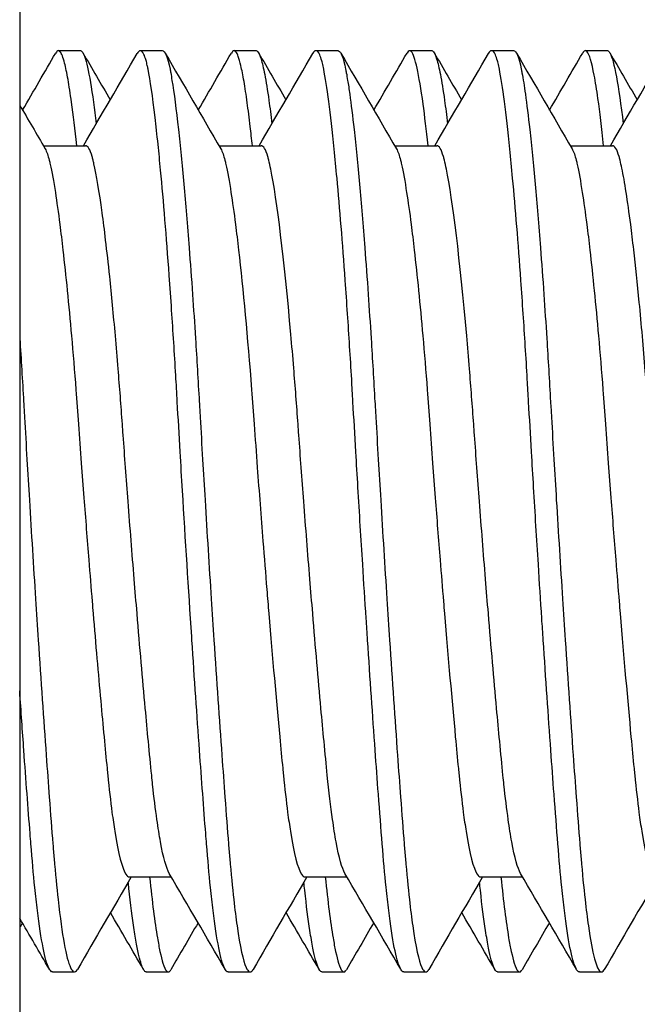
# Model space of a CAD drawing. Header units: inches. Extents: x 1 to 669, y 0 to 417.
# Tile 308 of 448: x 320.616 to 320.726, y 270.487 to 270.662. Entities that reach past the tile are written whole.
import ezdxf

# ---------------------------------------------------------------- set-up
doc = ezdxf.new("R2010")
doc.units = ezdxf.units.IN
doc.header["$LTSCALE"] = 12
doc.header["$MEASUREMENT"] = 0
doc.layers.add('X', color=1, linetype='CONTINUOUS')

msp = doc.modelspace()

# ---------------------------------------------------------------- linework, layer by layer
at = {"layer": 'X', "extrusion": (-1, 4.93038e-32, -2.22045e-16)}
for p, q in [((320.61586, 270.8505), (320.61586, 265.49617)), ((320.62276, 270.65691), (320.62666, 270.65691)), ((320.63732, 270.65691), (320.64123, 270.65691)), ((320.65401, 270.65691), (320.65791, 270.65691)), ((320.66857, 270.65691), (320.67248, 270.65691)), ((320.68526, 270.65691), (320.68916, 270.65691)), ((320.69982, 270.65691), (320.70373, 270.65691)), ((320.71651, 270.65691), (320.72041, 270.65691)), ((320.62007, 270.63999), (320.62756, 270.63999)), ((320.65132, 270.63999), (320.65881, 270.63999)), ((320.68257, 270.63999), (320.69006, 270.63999)), ((320.71382, 270.63999), (320.72131, 270.63999)), ((320.63537, 270.50982), (320.64284, 270.50982)), ((320.66662, 270.50982), (320.67409, 270.50982)), ((320.69787, 270.50982), (320.70534, 270.50982)), ((320.6217, 270.49291), (320.62561, 270.49291)), ((320.63838, 270.49291), (320.64229, 270.49291)), ((320.65295, 270.49291), (320.65686, 270.49291)), ((320.66963, 270.49291), (320.67354, 270.49291)), ((320.6842, 270.49291), (320.68811, 270.49291)), ((320.70088, 270.49291), (320.70479, 270.49291)), ((320.71545, 270.49291), (320.71936, 270.49291))]:
    msp.add_line(p, q, dxfattribs=at)
at = {"layer": 'X'}
for points in [[(320.61638, 270.64634), (320.61834, 270.64972), (320.6203, 270.6531), (320.62227, 270.65648)], [(320.62666, 270.65691), (320.62677, 270.65691), (320.62687, 270.65685), (320.62697, 270.65673)], [(320.62711, 270.65653), (320.62872, 270.65374), (320.63034, 270.65095), (320.63196, 270.64816)], [(320.62721, 270.63999), (320.6304, 270.64547), (320.63359, 270.65095), (320.63677, 270.65643)], [(320.64175, 270.65647), (320.64504, 270.6508), (320.64833, 270.64513), (320.65163, 270.63946)], [(320.64763, 270.64634), (320.64959, 270.64972), (320.65155, 270.6531), (320.65352, 270.65648)], [(320.65791, 270.65691), (320.65802, 270.65691), (320.65812, 270.65685), (320.65822, 270.65673)], [(320.65836, 270.65653), (320.65997, 270.65374), (320.66159, 270.65095), (320.66321, 270.64816)], [(320.65846, 270.63999), (320.66165, 270.64547), (320.66484, 270.65095), (320.66802, 270.65643)], [(320.673, 270.65647), (320.67629, 270.6508), (320.67958, 270.64513), (320.68288, 270.63946)], [(320.67888, 270.64634), (320.68084, 270.64972), (320.6828, 270.6531), (320.68477, 270.65648)], [(320.68556, 270.65673), (320.68531, 270.65704), (320.68504, 270.65695), (320.68477, 270.65648)], [(320.68916, 270.65691), (320.68927, 270.65691), (320.68937, 270.65685), (320.68947, 270.65673)], [(320.68961, 270.65653), (320.69122, 270.65374), (320.69284, 270.65095), (320.69446, 270.64816)], [(320.68971, 270.63999), (320.6929, 270.64547), (320.69609, 270.65095), (320.69927, 270.65643)], [(320.70425, 270.65647), (320.70754, 270.6508), (320.71083, 270.64513), (320.71413, 270.63946)], [(320.71013, 270.64634), (320.71209, 270.64972), (320.71405, 270.6531), (320.71602, 270.65648)], [(320.72041, 270.65691), (320.72052, 270.65691), (320.72062, 270.65685), (320.72072, 270.65673)], [(320.72086, 270.65653), (320.72247, 270.65374), (320.72409, 270.65095), (320.72571, 270.64816)], [(320.72096, 270.63999), (320.72415, 270.64547), (320.72734, 270.65095), (320.73052, 270.65643)], [(320.61586, 270.64723), (320.61737, 270.64464), (320.61888, 270.64205), (320.62038, 270.63946)], [(320.6357, 270.50982), (320.6325, 270.50433), (320.62931, 270.49884), (320.62612, 270.49335)], [(320.65239, 270.49339), (320.64909, 270.49908), (320.64579, 270.50476), (320.64248, 270.51043)], [(320.66695, 270.50982), (320.66375, 270.50433), (320.66056, 270.49884), (320.65737, 270.49335)], [(320.68364, 270.49339), (320.68034, 270.49908), (320.67704, 270.50476), (320.67373, 270.51043)], [(320.6982, 270.50982), (320.695, 270.50433), (320.69181, 270.49884), (320.68862, 270.49335)], [(320.71489, 270.49339), (320.71159, 270.49908), (320.70829, 270.50476), (320.70498, 270.51043)], [(320.72945, 270.50982), (320.72625, 270.50433), (320.72306, 270.49884), (320.71987, 270.49335)], [(320.62114, 270.49339), (320.61938, 270.49642), (320.61762, 270.49945), (320.61586, 270.50248)], [(320.63789, 270.49334), (320.63593, 270.49672), (320.63397, 270.5001), (320.632, 270.50348)], [(320.66914, 270.49334), (320.66718, 270.49672), (320.66522, 270.5001), (320.66325, 270.50348)], [(320.70039, 270.49334), (320.69843, 270.49672), (320.69647, 270.5001), (320.6945, 270.50348)], [(320.61634, 270.50166), (320.61618, 270.50139), (320.61602, 270.50111), (320.61586, 270.50084)], [(320.64759, 270.50166), (320.64597, 270.49887), (320.64435, 270.49608), (320.64273, 270.49329)], [(320.67884, 270.50166), (320.67722, 270.49887), (320.6756, 270.49608), (320.67398, 270.49329)], [(320.71009, 270.50166), (320.70847, 270.49887), (320.70685, 270.49608), (320.70523, 270.49329)]]:
    msp.add_open_spline(points, degree=3, dxfattribs=at)
for points, knots in [([(320.62306, 270.65673), (320.62288, 270.65695), (320.62269, 270.65697), (320.62249, 270.65678), (320.62242, 270.65671), (320.62234, 270.65661), (320.62227, 270.65648)], [-0.03538602, -0.03538602, -0.03538602, -0.03538602, -0.00986922, -0.00986922, -0.00986922, 0, 0, 0, 0]), ([(320.626, 270.63999), (320.62569, 270.64292), (320.62539, 270.6455), (320.62508, 270.64772), (320.62487, 270.64926), (320.62466, 270.65061), (320.62446, 270.65177), (320.62425, 270.65294), (320.62405, 270.65391), (320.62385, 270.65468), (320.62358, 270.65574), (320.62332, 270.65642), (320.62306, 270.65673)], [-1.3139865, -1.3139865, -1.3139865, -1.3139865, -1.2771722, -1.2771722, -1.2771722, -1.2516437, -1.2516437, -1.2516437, -1.2261049, -1.2261049, -1.2261049, -1.1912853, -1.1912853, -1.1912853, -1.1912853]), ([(320.62697, 270.65673), (320.62727, 270.65636), (320.6276, 270.65543), (320.62793, 270.65396), (320.62827, 270.65244), (320.62863, 270.65035), (320.62899, 270.64772), (320.62915, 270.64654), (320.62931, 270.64525), (320.62948, 270.64388)], [-0.1054167, -0.1054167, -0.1054167, -0.1054167, -0.0631902, -0.0631902, -0.0631902, -0.019525, -0.019525, -0.019525, 0, 0, 0, 0]), ([(320.6465, 270.55199), (320.64649, 270.5522), (320.64647, 270.55242), (320.64646, 270.55264), (320.6459, 270.56108), (320.64535, 270.56984), (320.64482, 270.57858), (320.64468, 270.58089), (320.64455, 270.58321), (320.64441, 270.58551), (320.64423, 270.58853), (320.64406, 270.59152), (320.6439, 270.59442), (320.64381, 270.59598), (320.64372, 270.59755), (320.64363, 270.5991), (320.64339, 270.60304), (320.64315, 270.60694), (320.64289, 270.61069), (320.64275, 270.6128), (320.64261, 270.61487), (320.64246, 270.61688), (320.64196, 270.62385), (320.64145, 270.63016), (320.64093, 270.63561), (320.64078, 270.63722), (320.64063, 270.63876), (320.64048, 270.64021), (320.6403, 270.64195), (320.64012, 270.64356), (320.63994, 270.64504), (320.63951, 270.64874), (320.63908, 270.65164), (320.63869, 270.65364), (320.63865, 270.65385), (320.63861, 270.65406), (320.63856, 270.65425), (320.63849, 270.65459), (320.63841, 270.65491), (320.63833, 270.65518), (320.63821, 270.65562), (320.63809, 270.65597), (320.63796, 270.65624), (320.63771, 270.65678), (320.63745, 270.65699), (320.63719, 270.65688), (320.63705, 270.65682), (320.63691, 270.65667), (320.63677, 270.65643)], [-0.738586, -0.738586, -0.738586, -0.738586, -0.736869, -0.736869, -0.736869, -0.6699579, -0.6699579, -0.6699579, -0.6522678, -0.6522678, -0.6522678, -0.6290098, -0.6290098, -0.6290098, -0.6165172, -0.6165172, -0.6165172, -0.5849368, -0.5849368, -0.5849368, -0.5670752, -0.5670752, -0.5670752, -0.5051406, -0.5051406, -0.5051406, -0.4868243, -0.4868243, -0.4868243, -0.4649139, -0.4649139, -0.4649139, -0.4102152, -0.4102152, -0.4102152, -0.4043913, -0.4043913, -0.4043913, -0.3939709, -0.3939709, -0.3939709, -0.3777266, -0.3777266, -0.3777266, -0.3452379, -0.3452379, -0.3452379, -0.3281799, -0.3281799, -0.3281799, -0.3281799]), ([(320.64123, 270.65691), (320.64171, 270.65691), (320.64217, 270.65581), (320.6426, 270.65364), (320.64264, 270.65343), (320.64268, 270.6532), (320.64272, 270.65297), (320.6428, 270.65255), (320.64288, 270.6521), (320.64295, 270.65162), (320.64332, 270.64937), (320.6437, 270.64644), (320.6441, 270.64288), (320.64426, 270.64143), (320.64442, 270.63988), (320.64458, 270.63823), (320.64474, 270.63662), (320.64491, 270.63492), (320.64507, 270.63314), (320.64538, 270.62966), (320.64569, 270.62587), (320.646, 270.62181), (320.64621, 270.61915), (320.64641, 270.61638), (320.64661, 270.61351), (320.64678, 270.61097), (320.64696, 270.60835), (320.64713, 270.60568), (320.64736, 270.60199), (320.64759, 270.5982), (320.6478, 270.59442), (320.64786, 270.59351), (320.64791, 270.59259), (320.64796, 270.59167), (320.6481, 270.5892), (320.64825, 270.58668), (320.6484, 270.58414), (320.64854, 270.58174), (320.64868, 270.57933), (320.64883, 270.57691), (320.64919, 270.57101), (320.64956, 270.5651), (320.64993, 270.5593), (320.65009, 270.55684), (320.65025, 270.5544), (320.65041, 270.55199)], [-0.9868004, -0.9868004, -0.9868004, -0.9868004, -0.9274305, -0.9274305, -0.9274305, -0.9215978, -0.9215978, -0.9215978, -0.9111617, -0.9111617, -0.9111617, -0.8623554, -0.8623554, -0.8623554, -0.8425083, -0.8425083, -0.8425083, -0.8230928, -0.8230928, -0.8230928, -0.7851637, -0.7851637, -0.7851637, -0.7602911, -0.7602911, -0.7602911, -0.738362, -0.738362, -0.738362, -0.7080403, -0.7080403, -0.7080403, -0.7007308, -0.7007308, -0.7007308, -0.681215, -0.681215, -0.681215, -0.6626968, -0.6626968, -0.6626968, -0.6173533, -0.6173533, -0.6173533, -0.5981352, -0.5981352, -0.5981352, -0.5981352]), ([(320.65431, 270.65673), (320.65413, 270.65695), (320.65394, 270.65697), (320.65374, 270.65678), (320.65367, 270.65671), (320.65359, 270.65661), (320.65352, 270.65648)], [-0.03538602, -0.03538602, -0.03538602, -0.03538602, -0.00986922, -0.00986922, -0.00986922, 0, 0, 0, 0]), ([(320.65725, 270.63999), (320.65713, 270.64118), (320.657, 270.64231), (320.65688, 270.64338), (320.6567, 270.64492), (320.65652, 270.64635), (320.65634, 270.64764), (320.65615, 270.64907), (320.65596, 270.65033), (320.65577, 270.65144), (320.65558, 270.65253), (320.65539, 270.65346), (320.65521, 270.65424), (320.6549, 270.65555), (320.6546, 270.65638), (320.65431, 270.65673)], [-1.3139607, -1.3139607, -1.3139607, -1.3139607, -1.2990407, -1.2990407, -1.2990407, -1.2775626, -1.2775626, -1.2775626, -1.2540522, -1.2540522, -1.2540522, -1.2307928, -1.2307928, -1.2307928, -1.1912305, -1.1912305, -1.1912305, -1.1912305]), ([(320.65822, 270.65673), (320.65841, 270.6565), (320.6586, 270.65607), (320.65879, 270.65544), (320.65901, 270.65475), (320.65923, 270.65382), (320.65945, 270.65266), (320.65969, 270.6514), (320.65994, 270.64986), (320.66019, 270.64806), (320.66037, 270.64679), (320.66055, 270.6454), (320.66073, 270.64388)], [-0.1052918, -0.1052918, -0.1052918, -0.1052918, -0.0796197, -0.0796197, -0.0796197, -0.0517706, -0.0517706, -0.0517706, -0.0214029, -0.0214029, -0.0214029, -0.000001, -0.000001, -0.000001, -0.000001]), ([(320.67775, 270.55199), (320.67767, 270.55326), (320.67758, 270.55455), (320.6775, 270.55584), (320.67729, 270.55902), (320.67709, 270.56223), (320.67688, 270.56546), (320.67659, 270.57001), (320.67631, 270.5746), (320.67604, 270.57919), (320.67591, 270.58128), (320.67579, 270.58338), (320.67566, 270.58547), (320.67549, 270.5885), (320.67531, 270.5915), (320.67515, 270.59442), (320.67507, 270.59574), (320.675, 270.59707), (320.67492, 270.59839), (320.67469, 270.60234), (320.67444, 270.60627), (320.67419, 270.61005), (320.67405, 270.61207), (320.67392, 270.61405), (320.67378, 270.61598), (320.6733, 270.62271), (320.67281, 270.62884), (320.67231, 270.6342), (320.67215, 270.63602), (320.67198, 270.63775), (320.67181, 270.63938), (320.67115, 270.64587), (320.67052, 270.65071), (320.66994, 270.65364), (320.6699, 270.65382), (320.66987, 270.654), (320.66983, 270.65417), (320.66975, 270.65452), (320.66968, 270.65484), (320.6696, 270.65512), (320.66948, 270.65554), (320.66936, 270.65589), (320.66924, 270.65616), (320.669, 270.65671), (320.66876, 270.65696), (320.66851, 270.6569), (320.66835, 270.65687), (320.66819, 270.65672), (320.66803, 270.65645), (320.66803, 270.65644), (320.66802, 270.65643), (320.66802, 270.65643)], [-0.7385386, -0.7385386, -0.7385386, -0.7385386, -0.7283899, -0.7283899, -0.7283899, -0.7034556, -0.7034556, -0.7034556, -0.6683726, -0.6683726, -0.6683726, -0.6523264, -0.6523264, -0.6523264, -0.6289646, -0.6289646, -0.6289646, -0.6183924, -0.6183924, -0.6183924, -0.5866818, -0.5866818, -0.5866818, -0.569677, -0.569677, -0.569677, -0.5103894, -0.5103894, -0.5103894, -0.4902314, -0.4902314, -0.4902314, -0.4101793, -0.4101793, -0.4101793, -0.4051933, -0.4051933, -0.4051933, -0.3946733, -0.3946733, -0.3946733, -0.3791674, -0.3791674, -0.3791674, -0.3481555, -0.3481555, -0.3481555, -0.3287977, -0.3287977, -0.3287977, -0.3281799, -0.3281799, -0.3281799, -0.3281799]), ([(320.67248, 270.65691), (320.67252, 270.65691), (320.67255, 270.6569), (320.67259, 270.65689), (320.67303, 270.65673), (320.67345, 270.65564), (320.67385, 270.65364), (320.67389, 270.65343), (320.67393, 270.6532), (320.67397, 270.65297), (320.67405, 270.65255), (320.67413, 270.6521), (320.6742, 270.65162), (320.67433, 270.65087), (320.67445, 270.65005), (320.67457, 270.64915), (320.67483, 270.64735), (320.67508, 270.64525), (320.67535, 270.64288), (320.67551, 270.64143), (320.67567, 270.63988), (320.67583, 270.63823), (320.67599, 270.63662), (320.67616, 270.63492), (320.67632, 270.63314), (320.67663, 270.62966), (320.67694, 270.62587), (320.67725, 270.62181), (320.67746, 270.61915), (320.67766, 270.61638), (320.67786, 270.61351), (320.67803, 270.61097), (320.67821, 270.60835), (320.67838, 270.60568), (320.67861, 270.60199), (320.67884, 270.5982), (320.67905, 270.59442), (320.67911, 270.59351), (320.67916, 270.59259), (320.67921, 270.59167), (320.67935, 270.5892), (320.6795, 270.58668), (320.67965, 270.58414), (320.67979, 270.58174), (320.67993, 270.57933), (320.68008, 270.57691), (320.68044, 270.57101), (320.68081, 270.5651), (320.68118, 270.5593), (320.68134, 270.55684), (320.6815, 270.5544), (320.68166, 270.55199)], [-0.9868004, -0.9868004, -0.9868004, -0.9868004, -0.9822115, -0.9822115, -0.9822115, -0.9274305, -0.9274305, -0.9274305, -0.9215978, -0.9215978, -0.9215978, -0.9111617, -0.9111617, -0.9111617, -0.8948929, -0.8948929, -0.8948929, -0.8623554, -0.8623554, -0.8623554, -0.8425083, -0.8425083, -0.8425083, -0.8230928, -0.8230928, -0.8230928, -0.7851637, -0.7851637, -0.7851637, -0.7602911, -0.7602911, -0.7602911, -0.738362, -0.738362, -0.738362, -0.7080403, -0.7080403, -0.7080403, -0.7007308, -0.7007308, -0.7007308, -0.681215, -0.681215, -0.681215, -0.6626968, -0.6626968, -0.6626968, -0.6173533, -0.6173533, -0.6173533, -0.5981352, -0.5981352, -0.5981352, -0.5981352]), ([(320.6885, 270.63999), (320.68821, 270.64278), (320.68792, 270.64526), (320.68763, 270.64741), (320.6869, 270.65277), (320.68619, 270.65596), (320.68556, 270.65673)], [-1.3139607, -1.3139607, -1.3139607, -1.3139607, -1.2788316, -1.2788316, -1.2788316, -1.1912305, -1.1912305, -1.1912305, -1.1912305]), ([(320.68947, 270.65673), (320.68966, 270.6565), (320.68985, 270.65607), (320.69004, 270.65544), (320.69026, 270.65475), (320.69048, 270.65382), (320.6907, 270.65266), (320.69094, 270.6514), (320.69119, 270.64986), (320.69144, 270.64806), (320.69162, 270.64679), (320.6918, 270.6454), (320.69198, 270.64388)], [-0.1052918, -0.1052918, -0.1052918, -0.1052918, -0.0796197, -0.0796197, -0.0796197, -0.0517706, -0.0517706, -0.0517706, -0.0214029, -0.0214029, -0.0214029, -0.000001, -0.000001, -0.000001, -0.000001]), ([(320.709, 270.55199), (320.70892, 270.55326), (320.70883, 270.55455), (320.70875, 270.55584), (320.70854, 270.55902), (320.70834, 270.56223), (320.70813, 270.56546), (320.70784, 270.57001), (320.70756, 270.5746), (320.70729, 270.57919), (320.70716, 270.58128), (320.70704, 270.58338), (320.70691, 270.58547), (320.70674, 270.5885), (320.70656, 270.5915), (320.7064, 270.59442), (320.70632, 270.59574), (320.70625, 270.59707), (320.70617, 270.59839), (320.70594, 270.60234), (320.70569, 270.60627), (320.70544, 270.61005), (320.7053, 270.61207), (320.70517, 270.61405), (320.70503, 270.61598), (320.70455, 270.62271), (320.70406, 270.62884), (320.70356, 270.6342), (320.7034, 270.63602), (320.70323, 270.63775), (320.70306, 270.63938), (320.7024, 270.64587), (320.70177, 270.65071), (320.70119, 270.65364), (320.70115, 270.65382), (320.70112, 270.654), (320.70108, 270.65417), (320.701, 270.65452), (320.70093, 270.65484), (320.70085, 270.65512), (320.70073, 270.65554), (320.70061, 270.65589), (320.70049, 270.65616), (320.70025, 270.65671), (320.70001, 270.65696), (320.69976, 270.6569), (320.6996, 270.65687), (320.69944, 270.65672), (320.69928, 270.65645), (320.69928, 270.65644), (320.69927, 270.65643), (320.69927, 270.65643)], [-0.7385386, -0.7385386, -0.7385386, -0.7385386, -0.7283899, -0.7283899, -0.7283899, -0.7034556, -0.7034556, -0.7034556, -0.6683726, -0.6683726, -0.6683726, -0.6523264, -0.6523264, -0.6523264, -0.6289646, -0.6289646, -0.6289646, -0.6183924, -0.6183924, -0.6183924, -0.5866818, -0.5866818, -0.5866818, -0.569677, -0.569677, -0.569677, -0.5103894, -0.5103894, -0.5103894, -0.4902314, -0.4902314, -0.4902314, -0.4101793, -0.4101793, -0.4101793, -0.4051933, -0.4051933, -0.4051933, -0.3946733, -0.3946733, -0.3946733, -0.3791674, -0.3791674, -0.3791674, -0.3481555, -0.3481555, -0.3481555, -0.3287977, -0.3287977, -0.3287977, -0.3281799, -0.3281799, -0.3281799, -0.3281799]), ([(320.70373, 270.65691), (320.70421, 270.65691), (320.70467, 270.65581), (320.7051, 270.65364), (320.70514, 270.65343), (320.70518, 270.6532), (320.70522, 270.65297), (320.70542, 270.6519), (320.70562, 270.65062), (320.70582, 270.64915), (320.70608, 270.64735), (320.70633, 270.64525), (320.7066, 270.64288), (320.70676, 270.64143), (320.70692, 270.63988), (320.70708, 270.63823), (320.70724, 270.63662), (320.70741, 270.63492), (320.70757, 270.63314), (320.70788, 270.62966), (320.70819, 270.62587), (320.7085, 270.62181), (320.70871, 270.61915), (320.70891, 270.61638), (320.70911, 270.61351), (320.70928, 270.61097), (320.70946, 270.60835), (320.70963, 270.60568), (320.70986, 270.60199), (320.71009, 270.5982), (320.7103, 270.59442), (320.71036, 270.59351), (320.71041, 270.59259), (320.71046, 270.59167), (320.7106, 270.5892), (320.71075, 270.58668), (320.7109, 270.58414), (320.71104, 270.58174), (320.71118, 270.57933), (320.71133, 270.57691), (320.71169, 270.57101), (320.71206, 270.5651), (320.71243, 270.5593), (320.71259, 270.55684), (320.71275, 270.5544), (320.71291, 270.55199)], [-0.9868004, -0.9868004, -0.9868004, -0.9868004, -0.9274305, -0.9274305, -0.9274305, -0.9215978, -0.9215978, -0.9215978, -0.8948929, -0.8948929, -0.8948929, -0.8623554, -0.8623554, -0.8623554, -0.8425083, -0.8425083, -0.8425083, -0.8230928, -0.8230928, -0.8230928, -0.7851637, -0.7851637, -0.7851637, -0.7602911, -0.7602911, -0.7602911, -0.738362, -0.738362, -0.738362, -0.7080403, -0.7080403, -0.7080403, -0.7007308, -0.7007308, -0.7007308, -0.681215, -0.681215, -0.681215, -0.6626968, -0.6626968, -0.6626968, -0.6173533, -0.6173533, -0.6173533, -0.5981352, -0.5981352, -0.5981352, -0.5981352]), ([(320.71681, 270.65673), (320.71667, 270.6569), (320.71653, 270.65695), (320.71639, 270.65688), (320.71626, 270.65683), (320.71614, 270.65669), (320.71602, 270.65648)], [-0.03538655, -0.03538655, -0.03538655, -0.03538655, -0.01604492, -0.01604492, -0.01604492, 0, 0, 0, 0]), ([(320.71975, 270.63999), (320.71941, 270.64321), (320.71908, 270.64602), (320.71874, 270.64837), (320.71852, 270.64997), (320.71829, 270.65136), (320.71807, 270.65252), (320.71763, 270.65483), (320.71721, 270.65625), (320.71681, 270.65673)], [-1.0955471, -1.0955471, -1.0955471, -1.0955471, -1.0550848, -1.0550848, -1.0550848, -1.0275797, -1.0275797, -1.0275797, -0.9728622, -0.9728622, -0.9728622, -0.9728622]), ([(320.72072, 270.65673), (320.72078, 270.65666), (320.72083, 270.65657), (320.72089, 270.65647), (320.72161, 270.65515), (320.72241, 270.65077), (320.72323, 270.64388)], [-0.1054382, -0.1054382, -0.1054382, -0.1054382, -0.0977301, -0.0977301, -0.0977301, -0.000001, -0.000001, -0.000001, -0.000001]), ([(320.62038, 270.63946), (320.62052, 270.63922), (320.62066, 270.63891), (320.62079, 270.63852), (320.6209, 270.6382), (320.62101, 270.63783), (320.62111, 270.6374), (320.62117, 270.63717), (320.62123, 270.63692), (320.62129, 270.63666), (320.62158, 270.63535), (320.62189, 270.63366), (320.6222, 270.63164), (320.62246, 270.62998), (320.62273, 270.62809), (320.623, 270.62599), (320.62318, 270.62455), (320.62337, 270.62301), (320.62355, 270.62139), (320.62406, 270.61691), (320.62458, 270.61177), (320.62507, 270.60613), (320.62534, 270.60307), (320.62561, 270.59985), (320.62586, 270.59656), (320.62602, 270.59452), (320.62617, 270.59246), (320.62632, 270.5904), (320.62648, 270.58814), (320.62665, 270.58581), (320.62682, 270.58346), (320.62697, 270.58142), (320.62713, 270.57936), (320.62728, 270.5773), (320.62757, 270.57361), (320.62785, 270.56991), (320.62815, 270.56625), (320.62835, 270.56375), (320.62855, 270.56128), (320.62875, 270.55883), (320.62881, 270.55813), (320.62887, 270.55742), (320.62892, 270.55672)], [0.4956069, 0.4956069, 0.4956069, 0.4956069, 0.5096604, 0.5096604, 0.5096604, 0.5213061, 0.5213061, 0.5213061, 0.5276604, 0.5276604, 0.5276604, 0.5593814, 0.5593814, 0.5593814, 0.5853402, 0.5853402, 0.5853402, 0.6031229, 0.6031229, 0.6031229, 0.6522319, 0.6522319, 0.6522319, 0.6788391, 0.6788391, 0.6788391, 0.6953681, 0.6953681, 0.6953681, 0.7135202, 0.7135202, 0.7135202, 0.7292909, 0.7292909, 0.7292909, 0.7576593, 0.7576593, 0.7576593, 0.7769822, 0.7769822, 0.7769822, 0.7825848, 0.7825848, 0.7825848, 0.7825848]), ([(320.63674, 270.55672), (320.63657, 270.55874), (320.6364, 270.56078), (320.63623, 270.56285), (320.63586, 270.5674), (320.6355, 270.57203), (320.63515, 270.57667), (320.63499, 270.57868), (320.63484, 270.58069), (320.63469, 270.58269), (320.63455, 270.58465), (320.63441, 270.58659), (320.63427, 270.58849), (320.63422, 270.58913), (320.63418, 270.58977), (320.63413, 270.5904), (320.6339, 270.59371), (320.63364, 270.59704), (320.63338, 270.60026), (320.63322, 270.60227), (320.63305, 270.60423), (320.63289, 270.60613), (320.63255, 270.60989), (320.63222, 270.61343), (320.63188, 270.6167), (320.63164, 270.619), (320.63139, 270.62117), (320.63115, 270.62319), (320.63095, 270.62493), (320.63074, 270.62657), (320.63053, 270.62807), (320.63002, 270.63183), (320.62953, 270.63477), (320.62907, 270.63679), (320.62902, 270.63701), (320.62897, 270.63721), (320.62892, 270.6374), (320.62887, 270.63764), (320.62881, 270.63786), (320.62875, 270.63806), (320.62837, 270.63935), (320.62797, 270.63999), (320.62756, 270.63999)], [0.2605678, 0.2605678, 0.2605678, 0.2605678, 0.2766388, 0.2766388, 0.2766388, 0.3121087, 0.3121087, 0.3121087, 0.3274903, 0.3274903, 0.3274903, 0.3425331, 0.3425331, 0.3425331, 0.3475785, 0.3475785, 0.3475785, 0.3741238, 0.3741238, 0.3741238, 0.3906178, 0.3906178, 0.3906178, 0.4232898, 0.4232898, 0.4232898, 0.4463075, 0.4463075, 0.4463075, 0.4661764, 0.4661764, 0.4661764, 0.516068, 0.516068, 0.516068, 0.5213061, 0.5213061, 0.5213061, 0.5277738, 0.5277738, 0.5277738, 0.5684297, 0.5684297, 0.5684297, 0.5684297]), ([(320.65163, 270.63946), (320.65177, 270.63922), (320.65191, 270.63891), (320.65204, 270.63852), (320.65215, 270.6382), (320.65226, 270.63783), (320.65236, 270.6374), (320.65242, 270.63717), (320.65248, 270.63692), (320.65254, 270.63666), (320.65283, 270.63535), (320.65314, 270.63366), (320.65345, 270.63164), (320.65371, 270.62998), (320.65398, 270.62809), (320.65425, 270.62599), (320.65443, 270.62455), (320.65462, 270.62301), (320.6548, 270.62139), (320.65559, 270.61448), (320.65639, 270.60591), (320.65711, 270.59656), (320.65727, 270.59452), (320.65742, 270.59246), (320.65757, 270.5904), (320.65775, 270.5879), (320.65793, 270.58533), (320.65813, 270.58272), (320.65845, 270.57836), (320.65879, 270.57397), (320.65913, 270.56961), (320.65936, 270.5667), (320.65959, 270.56382), (320.65982, 270.56096), (320.65994, 270.55954), (320.66006, 270.55812), (320.66017, 270.55672)], [0.4956069, 0.4956069, 0.4956069, 0.4956069, 0.5096604, 0.5096604, 0.5096604, 0.5213061, 0.5213061, 0.5213061, 0.5276604, 0.5276604, 0.5276604, 0.5593814, 0.5593814, 0.5593814, 0.5853402, 0.5853402, 0.5853402, 0.6031229, 0.6031229, 0.6031229, 0.6788391, 0.6788391, 0.6788391, 0.6953681, 0.6953681, 0.6953681, 0.7154119, 0.7154119, 0.7154119, 0.7489984, 0.7489984, 0.7489984, 0.7713901, 0.7713901, 0.7713901, 0.7825848, 0.7825848, 0.7825848, 0.7825848]), ([(320.66799, 270.55672), (320.66782, 270.55874), (320.66765, 270.56078), (320.66748, 270.56285), (320.66711, 270.5674), (320.66675, 270.57203), (320.6664, 270.57667), (320.66624, 270.57868), (320.66609, 270.58069), (320.66594, 270.58269), (320.6658, 270.58465), (320.66566, 270.58659), (320.66552, 270.58849), (320.66547, 270.58913), (320.66543, 270.58977), (320.66538, 270.5904), (320.66514, 270.59377), (320.66488, 270.59714), (320.66462, 270.60041), (320.66445, 270.60245), (320.66428, 270.60445), (320.66411, 270.60638), (320.66292, 270.61983), (320.66163, 270.63041), (320.66053, 270.63581), (320.66041, 270.6364), (320.66029, 270.63693), (320.66017, 270.6374), (320.66012, 270.63764), (320.66006, 270.63786), (320.66, 270.63806), (320.65962, 270.63935), (320.65922, 270.63999), (320.65881, 270.63999)], [0.2605678, 0.2605678, 0.2605678, 0.2605678, 0.2766388, 0.2766388, 0.2766388, 0.3121087, 0.3121087, 0.3121087, 0.3274903, 0.3274903, 0.3274903, 0.3425331, 0.3425331, 0.3425331, 0.3475785, 0.3475785, 0.3475785, 0.3745366, 0.3745366, 0.3745366, 0.3913614, 0.3913614, 0.3913614, 0.5084965, 0.5084965, 0.5084965, 0.5213061, 0.5213061, 0.5213061, 0.5277738, 0.5277738, 0.5277738, 0.5684297, 0.5684297, 0.5684297, 0.5684297]), ([(320.68288, 270.63946), (320.68302, 270.63922), (320.68316, 270.63891), (320.68329, 270.63852), (320.6834, 270.6382), (320.68351, 270.63783), (320.68361, 270.6374), (320.68367, 270.63717), (320.68373, 270.63692), (320.68379, 270.63666), (320.68408, 270.63535), (320.68439, 270.63366), (320.6847, 270.63164), (320.68496, 270.62998), (320.68523, 270.62809), (320.6855, 270.62599), (320.68568, 270.62455), (320.68587, 270.62301), (320.68605, 270.62139), (320.68656, 270.61691), (320.68708, 270.61177), (320.68757, 270.60613), (320.68784, 270.60307), (320.68811, 270.59985), (320.68836, 270.59656), (320.68852, 270.59452), (320.68867, 270.59246), (320.68882, 270.5904), (320.68898, 270.58814), (320.68915, 270.58581), (320.68932, 270.58346), (320.68947, 270.58142), (320.68963, 270.57936), (320.68978, 270.5773), (320.69007, 270.57361), (320.69035, 270.56991), (320.69065, 270.56625), (320.69085, 270.56375), (320.69105, 270.56128), (320.69125, 270.55883), (320.69131, 270.55813), (320.69137, 270.55742), (320.69142, 270.55672)], [0.4956069, 0.4956069, 0.4956069, 0.4956069, 0.5096604, 0.5096604, 0.5096604, 0.5213061, 0.5213061, 0.5213061, 0.5276604, 0.5276604, 0.5276604, 0.5593814, 0.5593814, 0.5593814, 0.5853402, 0.5853402, 0.5853402, 0.6031229, 0.6031229, 0.6031229, 0.6522319, 0.6522319, 0.6522319, 0.6788391, 0.6788391, 0.6788391, 0.6953681, 0.6953681, 0.6953681, 0.7135202, 0.7135202, 0.7135202, 0.7292909, 0.7292909, 0.7292909, 0.7576593, 0.7576593, 0.7576593, 0.7769822, 0.7769822, 0.7769822, 0.7825848, 0.7825848, 0.7825848, 0.7825848]), ([(320.69924, 270.55672), (320.69907, 270.55874), (320.6989, 270.56078), (320.69873, 270.56285), (320.69836, 270.5674), (320.698, 270.57203), (320.69765, 270.57667), (320.69749, 270.57868), (320.69734, 270.58069), (320.69719, 270.58269), (320.69705, 270.58465), (320.69691, 270.58659), (320.69677, 270.58849), (320.69672, 270.58913), (320.69668, 270.58977), (320.69663, 270.5904), (320.6964, 270.59371), (320.69614, 270.59704), (320.69588, 270.60026), (320.69572, 270.60227), (320.69555, 270.60423), (320.69539, 270.60613), (320.69419, 270.6197), (320.69289, 270.63038), (320.69178, 270.63581), (320.69166, 270.6364), (320.69154, 270.63693), (320.69142, 270.6374), (320.69137, 270.63764), (320.69131, 270.63786), (320.69125, 270.63806), (320.69087, 270.63935), (320.69047, 270.63999), (320.69006, 270.63999)], [0.2605678, 0.2605678, 0.2605678, 0.2605678, 0.2766388, 0.2766388, 0.2766388, 0.3121087, 0.3121087, 0.3121087, 0.3274903, 0.3274903, 0.3274903, 0.3425331, 0.3425331, 0.3425331, 0.3475785, 0.3475785, 0.3475785, 0.3741238, 0.3741238, 0.3741238, 0.3906178, 0.3906178, 0.3906178, 0.5084965, 0.5084965, 0.5084965, 0.5213061, 0.5213061, 0.5213061, 0.5277738, 0.5277738, 0.5277738, 0.5684297, 0.5684297, 0.5684297, 0.5684297]), ([(320.71413, 270.63946), (320.71427, 270.63922), (320.71441, 270.63891), (320.71454, 270.63852), (320.71465, 270.6382), (320.71476, 270.63783), (320.71486, 270.6374), (320.71492, 270.63717), (320.71498, 270.63692), (320.71504, 270.63666), (320.71533, 270.63535), (320.71564, 270.63366), (320.71595, 270.63164), (320.71621, 270.62998), (320.71648, 270.62809), (320.71675, 270.62599), (320.71693, 270.62455), (320.71712, 270.62301), (320.7173, 270.62139), (320.71781, 270.61691), (320.71833, 270.61177), (320.71882, 270.60613), (320.71909, 270.60307), (320.71936, 270.59985), (320.71961, 270.59656), (320.71977, 270.59452), (320.71992, 270.59246), (320.72007, 270.5904), (320.72023, 270.58814), (320.7204, 270.58581), (320.72057, 270.58346), (320.72072, 270.58142), (320.72088, 270.57936), (320.72103, 270.5773), (320.72132, 270.57361), (320.7216, 270.56991), (320.7219, 270.56625), (320.7221, 270.56375), (320.7223, 270.56128), (320.7225, 270.55883), (320.72256, 270.55813), (320.72262, 270.55742), (320.72267, 270.55672)], [0.4956069, 0.4956069, 0.4956069, 0.4956069, 0.5096604, 0.5096604, 0.5096604, 0.5213061, 0.5213061, 0.5213061, 0.5276604, 0.5276604, 0.5276604, 0.5593814, 0.5593814, 0.5593814, 0.5853402, 0.5853402, 0.5853402, 0.6031229, 0.6031229, 0.6031229, 0.6522319, 0.6522319, 0.6522319, 0.6788391, 0.6788391, 0.6788391, 0.6953681, 0.6953681, 0.6953681, 0.7135202, 0.7135202, 0.7135202, 0.7292909, 0.7292909, 0.7292909, 0.7576593, 0.7576593, 0.7576593, 0.7769822, 0.7769822, 0.7769822, 0.7825848, 0.7825848, 0.7825848, 0.7825848]), ([(320.73049, 270.55672), (320.73032, 270.55874), (320.73015, 270.56078), (320.72998, 270.56285), (320.72961, 270.5674), (320.72925, 270.57203), (320.7289, 270.57667), (320.72874, 270.57868), (320.72859, 270.58069), (320.72844, 270.58269), (320.7283, 270.58465), (320.72816, 270.58659), (320.72802, 270.58849), (320.72797, 270.58913), (320.72793, 270.58977), (320.72788, 270.5904), (320.72766, 270.59358), (320.72741, 270.59676), (320.72716, 270.59986), (320.72699, 270.60197), (320.72682, 270.60405), (320.72664, 270.60605), (320.72646, 270.60814), (320.72627, 270.61015), (320.72609, 270.6121), (320.72576, 270.61547), (320.72543, 270.61861), (320.7251, 270.62148), (320.72492, 270.62306), (320.72474, 270.62455), (320.72456, 270.62595), (320.72402, 270.63022), (320.72349, 270.6336), (320.723, 270.63597), (320.72289, 270.6365), (320.72278, 270.63697), (320.72267, 270.6374), (320.72262, 270.63764), (320.72256, 270.63786), (320.7225, 270.63806), (320.72212, 270.63935), (320.72172, 270.63999), (320.72131, 270.63999)], [0.2605678, 0.2605678, 0.2605678, 0.2605678, 0.2766388, 0.2766388, 0.2766388, 0.3121087, 0.3121087, 0.3121087, 0.3274903, 0.3274903, 0.3274903, 0.3425331, 0.3425331, 0.3425331, 0.3475785, 0.3475785, 0.3475785, 0.3730152, 0.3730152, 0.3730152, 0.3903885, 0.3903885, 0.3903885, 0.4085019, 0.4085019, 0.4085019, 0.4399534, 0.4399534, 0.4399534, 0.4571728, 0.4571728, 0.4571728, 0.5096604, 0.5096604, 0.5096604, 0.5213061, 0.5213061, 0.5213061, 0.5277738, 0.5277738, 0.5277738, 0.5684297, 0.5684297, 0.5684297, 0.5684297]), ([(320.61586, 270.60594), (320.61587, 270.60585), (320.61587, 270.60577), (320.61588, 270.60568), (320.61611, 270.60199), (320.61634, 270.5982), (320.61655, 270.59442), (320.61661, 270.59351), (320.61666, 270.59259), (320.61671, 270.59167), (320.61685, 270.5892), (320.617, 270.58668), (320.61715, 270.58414), (320.61729, 270.58174), (320.61743, 270.57933), (320.61758, 270.57691), (320.61794, 270.57101), (320.61831, 270.5651), (320.61868, 270.5593), (320.61884, 270.55684), (320.619, 270.5544), (320.61916, 270.55199)], [-0.9868004, -0.9868004, -0.9868004, -0.9868004, -0.9860907, -0.9860907, -0.9860907, -0.955769, -0.955769, -0.955769, -0.9484595, -0.9484595, -0.9484595, -0.9289437, -0.9289437, -0.9289437, -0.9104256, -0.9104256, -0.9104256, -0.8650821, -0.8650821, -0.8650821, -0.845864, -0.845864, -0.845864, -0.845864]), ([(320.62892, 270.55672), (320.62938, 270.55124), (320.62983, 270.54601), (320.63027, 270.54116), (320.63047, 270.53894), (320.63067, 270.5368), (320.63086, 270.53475), (320.63105, 270.53278), (320.63123, 270.53091), (320.6314, 270.52915), (320.63145, 270.52873), (320.63149, 270.52832), (320.63153, 270.52791), (320.63177, 270.52554), (320.63202, 270.52331), (320.63228, 270.52132), (320.63244, 270.5201), (320.6326, 270.51898), (320.63277, 270.51795), (320.63341, 270.51391), (320.63409, 270.51131), (320.63475, 270.5103), (320.63496, 270.50998), (320.63517, 270.50982), (320.63537, 270.50982)], [0.7825848, 0.7825848, 0.7825848, 0.7825848, 0.8261834, 0.8261834, 0.8261834, 0.8460861, 0.8460861, 0.8460861, 0.8651928, 0.8651928, 0.8651928, 0.8697819, 0.8697819, 0.8697819, 0.8964931, 0.8964931, 0.8964931, 0.912742, 0.912742, 0.912742, 0.9766268, 0.9766268, 0.9766268, 0.9967271, 0.9967271, 0.9967271, 0.9967271]), ([(320.64248, 270.51043), (320.64196, 270.51135), (320.64142, 270.51325), (320.6409, 270.51608), (320.64069, 270.51724), (320.64048, 270.51856), (320.64027, 270.52003), (320.64001, 270.52189), (320.63975, 270.52399), (320.63951, 270.52625), (320.63945, 270.52679), (320.6394, 270.52735), (320.63934, 270.52791), (320.63915, 270.52978), (320.63895, 270.53181), (320.63875, 270.53396), (320.63857, 270.53584), (320.63839, 270.5378), (320.6382, 270.53984), (320.63773, 270.54506), (320.63723, 270.55074), (320.63674, 270.55672)], [0.0696157, 0.0696157, 0.0696157, 0.0696157, 0.120283, 0.120283, 0.120283, 0.1410362, 0.1410362, 0.1410362, 0.1672649, 0.1672649, 0.1672649, 0.1735768, 0.1735768, 0.1735768, 0.1946386, 0.1946386, 0.1946386, 0.2131149, 0.2131149, 0.2131149, 0.2605678, 0.2605678, 0.2605678, 0.2605678]), ([(320.66017, 270.55672), (320.66084, 270.54874), (320.6615, 270.54129), (320.66211, 270.53475), (320.6623, 270.53278), (320.66248, 270.53091), (320.66265, 270.52915), (320.6627, 270.52873), (320.66274, 270.52832), (320.66278, 270.52791), (320.66302, 270.52554), (320.66327, 270.52331), (320.66353, 270.52132), (320.66369, 270.5201), (320.66385, 270.51898), (320.66402, 270.51795), (320.66466, 270.51391), (320.66534, 270.51131), (320.666, 270.5103), (320.66621, 270.50998), (320.66642, 270.50982), (320.66662, 270.50982)], [0.7825848, 0.7825848, 0.7825848, 0.7825848, 0.8460861, 0.8460861, 0.8460861, 0.8651928, 0.8651928, 0.8651928, 0.8697819, 0.8697819, 0.8697819, 0.8964931, 0.8964931, 0.8964931, 0.912742, 0.912742, 0.912742, 0.9766268, 0.9766268, 0.9766268, 0.9967271, 0.9967271, 0.9967271, 0.9967271]), ([(320.67373, 270.51043), (320.6732, 270.51134), (320.67267, 270.51325), (320.67215, 270.51608), (320.67194, 270.51724), (320.67173, 270.51856), (320.67152, 270.52003), (320.6712, 270.52233), (320.67088, 270.52501), (320.67059, 270.52791), (320.6704, 270.52978), (320.6702, 270.53181), (320.67, 270.53396), (320.66982, 270.53584), (320.66964, 270.5378), (320.66945, 270.53984), (320.66898, 270.54506), (320.66848, 270.55074), (320.66799, 270.55672)], [0.0696157, 0.0696157, 0.0696157, 0.0696157, 0.120283, 0.120283, 0.120283, 0.1410362, 0.1410362, 0.1410362, 0.1735768, 0.1735768, 0.1735768, 0.1946386, 0.1946386, 0.1946386, 0.2131149, 0.2131149, 0.2131149, 0.2605678, 0.2605678, 0.2605678, 0.2605678]), ([(320.69142, 270.55672), (320.69209, 270.54874), (320.69275, 270.54129), (320.69336, 270.53475), (320.69355, 270.53278), (320.69373, 270.53091), (320.6939, 270.52915), (320.69395, 270.52873), (320.69399, 270.52832), (320.69403, 270.52791), (320.69427, 270.52554), (320.69452, 270.52331), (320.69478, 270.52132), (320.69494, 270.5201), (320.6951, 270.51898), (320.69527, 270.51795), (320.69591, 270.51391), (320.69659, 270.51131), (320.69725, 270.5103), (320.69746, 270.50998), (320.69767, 270.50982), (320.69787, 270.50982)], [0.7825848, 0.7825848, 0.7825848, 0.7825848, 0.8460861, 0.8460861, 0.8460861, 0.8651928, 0.8651928, 0.8651928, 0.8697819, 0.8697819, 0.8697819, 0.8964931, 0.8964931, 0.8964931, 0.912742, 0.912742, 0.912742, 0.9766268, 0.9766268, 0.9766268, 0.9967271, 0.9967271, 0.9967271, 0.9967271]), ([(320.70498, 270.51043), (320.70445, 270.51134), (320.70392, 270.51325), (320.7034, 270.51608), (320.70319, 270.51724), (320.70298, 270.51856), (320.70277, 270.52003), (320.70251, 270.52189), (320.70225, 270.52399), (320.70201, 270.52625), (320.70195, 270.52679), (320.7019, 270.52735), (320.70184, 270.52791), (320.70165, 270.52978), (320.70145, 270.53181), (320.70125, 270.53396), (320.70107, 270.53584), (320.70089, 270.5378), (320.7007, 270.53984), (320.70023, 270.54506), (320.69973, 270.55074), (320.69924, 270.55672)], [0.0696157, 0.0696157, 0.0696157, 0.0696157, 0.120283, 0.120283, 0.120283, 0.1410362, 0.1410362, 0.1410362, 0.1672649, 0.1672649, 0.1672649, 0.1735768, 0.1735768, 0.1735768, 0.1946386, 0.1946386, 0.1946386, 0.2131149, 0.2131149, 0.2131149, 0.2605678, 0.2605678, 0.2605678, 0.2605678]), ([(320.72267, 270.55672), (320.72334, 270.54874), (320.724, 270.54129), (320.72461, 270.53475), (320.7248, 270.53278), (320.72498, 270.53091), (320.72515, 270.52915), (320.7252, 270.52873), (320.72524, 270.52832), (320.72528, 270.52791), (320.72552, 270.52554), (320.72577, 270.52331), (320.72603, 270.52132), (320.72619, 270.5201), (320.72635, 270.51898), (320.72652, 270.51795), (320.72716, 270.51391), (320.72784, 270.51131), (320.7285, 270.5103), (320.72871, 270.50998), (320.72892, 270.50982), (320.72912, 270.50982)], [0.7825848, 0.7825848, 0.7825848, 0.7825848, 0.8460861, 0.8460861, 0.8460861, 0.8651928, 0.8651928, 0.8651928, 0.8697819, 0.8697819, 0.8697819, 0.8964931, 0.8964931, 0.8964931, 0.912742, 0.912742, 0.912742, 0.9766268, 0.9766268, 0.9766268, 0.9967271, 0.9967271, 0.9967271, 0.9967271]), ([(320.61916, 270.55199), (320.61964, 270.54475), (320.62011, 270.53786), (320.62057, 270.53149), (320.62076, 270.5289), (320.62094, 270.5264), (320.62112, 270.524), (320.62134, 270.52104), (320.62156, 270.51825), (320.62176, 270.51569), (320.62183, 270.51481), (320.6219, 270.51394), (320.62198, 270.5131), (320.6222, 270.51044), (320.62244, 270.50798), (320.62269, 270.50578), (320.6234, 270.49943), (320.62415, 270.49532), (320.62489, 270.4937), (320.62508, 270.49328), (320.62527, 270.49303), (320.62546, 270.49294), (320.62568, 270.49284), (320.6259, 270.49298), (320.62612, 270.49335)], [-1.2782688, -1.2782688, -1.2782688, -1.2782688, -1.2206275, -1.2206275, -1.2206275, -1.1972245, -1.1972245, -1.1972245, -1.1683865, -1.1683865, -1.1683865, -1.1584543, -1.1584543, -1.1584543, -1.1273527, -1.1273527, -1.1273527, -1.0374115, -1.0374115, -1.0374115, -1.0144511, -1.0144511, -1.0144511, -0.9868004, -0.9868004, -0.9868004, -0.9868004]), ([(320.65295, 270.49291), (320.65273, 270.49291), (320.65251, 270.49313), (320.65229, 270.49358), (320.65161, 270.49496), (320.65092, 270.49846), (320.65026, 270.50387), (320.6501, 270.50513), (320.64995, 270.5065), (320.6498, 270.50796), (320.64956, 270.51032), (320.64933, 270.51293), (320.64911, 270.51569), (320.64906, 270.5163), (320.64901, 270.51692), (320.64896, 270.51755), (320.64878, 270.51978), (320.6486, 270.52216), (320.64842, 270.52465), (320.64823, 270.52713), (320.64804, 270.52971), (320.64785, 270.53238), (320.64741, 270.5385), (320.64696, 270.54509), (320.6465, 270.55199)], [-0.3281799, -0.3281799, -0.3281799, -0.3281799, -0.3014875, -0.3014875, -0.3014875, -0.2189361, -0.2189361, -0.2189361, -0.1996928, -0.1996928, -0.1996928, -0.1686572, -0.1686572, -0.1686572, -0.1618329, -0.1618329, -0.1618329, -0.1378017, -0.1378017, -0.1378017, -0.1138805, -0.1138805, -0.1138805, -0.0591037, -0.0591037, -0.0591037, -0.0591037]), ([(320.65041, 270.55199), (320.65089, 270.54475), (320.65136, 270.53786), (320.65182, 270.53149), (320.65201, 270.5289), (320.65219, 270.5264), (320.65237, 270.524), (320.65259, 270.52104), (320.65281, 270.51825), (320.65301, 270.51569), (320.65308, 270.51481), (320.65315, 270.51394), (320.65323, 270.5131), (320.65345, 270.51044), (320.65369, 270.50798), (320.65394, 270.50578), (320.65413, 270.50406), (320.65433, 270.5025), (320.65453, 270.50111), (320.65506, 270.49738), (320.6556, 270.49488), (320.65614, 270.4937), (320.65633, 270.49328), (320.65652, 270.49303), (320.65671, 270.49294), (320.65691, 270.49285), (320.65711, 270.49295), (320.65731, 270.49325), (320.65733, 270.49328), (320.65735, 270.49331), (320.65737, 270.49335)], [-1.2782688, -1.2782688, -1.2782688, -1.2782688, -1.2206275, -1.2206275, -1.2206275, -1.1972245, -1.1972245, -1.1972245, -1.1683865, -1.1683865, -1.1683865, -1.1584543, -1.1584543, -1.1584543, -1.1273527, -1.1273527, -1.1273527, -1.102899, -1.102899, -1.102899, -1.0374115, -1.0374115, -1.0374115, -1.0144511, -1.0144511, -1.0144511, -0.989316, -0.989316, -0.989316, -0.9868004, -0.9868004, -0.9868004, -0.9868004]), ([(320.6842, 270.49291), (320.68398, 270.49291), (320.68375, 270.49315), (320.68353, 270.49362), (320.68285, 270.49502), (320.68216, 270.4985), (320.68151, 270.50386), (320.68135, 270.50512), (320.6812, 270.5065), (320.68105, 270.50798), (320.68081, 270.51033), (320.68058, 270.51294), (320.68036, 270.51569), (320.68014, 270.51842), (320.67991, 270.5214), (320.67967, 270.52457), (320.67949, 270.52708), (320.67929, 270.52969), (320.6791, 270.53239), (320.67866, 270.53851), (320.67821, 270.54509), (320.67775, 270.55199)], [-0.3281799, -0.3281799, -0.3281799, -0.3281799, -0.3007746, -0.3007746, -0.3007746, -0.2189806, -0.2189806, -0.2189806, -0.1996137, -0.1996137, -0.1996137, -0.1686531, -0.1686531, -0.1686531, -0.1380492, -0.1380492, -0.1380492, -0.1138788, -0.1138788, -0.1138788, -0.0591046, -0.0591046, -0.0591046, -0.0591046]), ([(320.68166, 270.55199), (320.68214, 270.54475), (320.68261, 270.53786), (320.68307, 270.53149), (320.68326, 270.5289), (320.68344, 270.5264), (320.68362, 270.524), (320.68384, 270.52104), (320.68406, 270.51825), (320.68426, 270.51569), (320.68433, 270.51481), (320.6844, 270.51394), (320.68448, 270.5131), (320.6847, 270.51044), (320.68494, 270.50798), (320.68519, 270.50578), (320.68538, 270.50406), (320.68558, 270.5025), (320.68578, 270.50111), (320.68631, 270.49738), (320.68685, 270.49488), (320.68739, 270.4937), (320.68758, 270.49328), (320.68777, 270.49303), (320.68796, 270.49294), (320.68816, 270.49285), (320.68836, 270.49295), (320.68856, 270.49325), (320.68858, 270.49328), (320.6886, 270.49331), (320.68862, 270.49335)], [-1.2782688, -1.2782688, -1.2782688, -1.2782688, -1.2206275, -1.2206275, -1.2206275, -1.1972245, -1.1972245, -1.1972245, -1.1683865, -1.1683865, -1.1683865, -1.1584543, -1.1584543, -1.1584543, -1.1273527, -1.1273527, -1.1273527, -1.102899, -1.102899, -1.102899, -1.0374115, -1.0374115, -1.0374115, -1.0144511, -1.0144511, -1.0144511, -0.989316, -0.989316, -0.989316, -0.9868004, -0.9868004, -0.9868004, -0.9868004]), ([(320.71545, 270.49291), (320.71523, 270.49291), (320.715, 270.49315), (320.71478, 270.49362), (320.7141, 270.49502), (320.71341, 270.4985), (320.71276, 270.50386), (320.7126, 270.50512), (320.71245, 270.5065), (320.7123, 270.50798), (320.71206, 270.51033), (320.71183, 270.51294), (320.71161, 270.51569), (320.71139, 270.51842), (320.71116, 270.5214), (320.71092, 270.52457), (320.71074, 270.52708), (320.71054, 270.52969), (320.71035, 270.53239), (320.70991, 270.53851), (320.70946, 270.54509), (320.709, 270.55199)], [-0.3281799, -0.3281799, -0.3281799, -0.3281799, -0.3007746, -0.3007746, -0.3007746, -0.2189806, -0.2189806, -0.2189806, -0.1996137, -0.1996137, -0.1996137, -0.1686531, -0.1686531, -0.1686531, -0.1380492, -0.1380492, -0.1380492, -0.1138788, -0.1138788, -0.1138788, -0.0591046, -0.0591046, -0.0591046, -0.0591046]), ([(320.71291, 270.55199), (320.71339, 270.54475), (320.71386, 270.53786), (320.71432, 270.53149), (320.71451, 270.5289), (320.71469, 270.5264), (320.71487, 270.524), (320.71509, 270.52104), (320.71531, 270.51825), (320.71551, 270.51569), (320.71558, 270.51481), (320.71565, 270.51394), (320.71573, 270.5131), (320.71595, 270.51044), (320.71619, 270.50798), (320.71644, 270.50578), (320.71663, 270.50406), (320.71683, 270.5025), (320.71703, 270.50111), (320.71774, 270.49608), (320.71849, 270.49328), (320.71921, 270.49294), (320.71941, 270.49285), (320.71961, 270.49295), (320.71981, 270.49325), (320.71983, 270.49328), (320.71985, 270.49331), (320.71987, 270.49335)], [-1.2782688, -1.2782688, -1.2782688, -1.2782688, -1.2206275, -1.2206275, -1.2206275, -1.1972245, -1.1972245, -1.1972245, -1.1683865, -1.1683865, -1.1683865, -1.1584543, -1.1584543, -1.1584543, -1.1273527, -1.1273527, -1.1273527, -1.102899, -1.102899, -1.102899, -1.0144511, -1.0144511, -1.0144511, -0.989316, -0.989316, -0.989316, -0.9868004, -0.9868004, -0.9868004, -0.9868004]), ([(320.6217, 270.49291), (320.62148, 270.49291), (320.62126, 270.49313), (320.62104, 270.49358), (320.62036, 270.49496), (320.61967, 270.49846), (320.61901, 270.50387), (320.61885, 270.50513), (320.6187, 270.5065), (320.61855, 270.50796), (320.61831, 270.51032), (320.61808, 270.51293), (320.61786, 270.51569), (320.61781, 270.5163), (320.61776, 270.51692), (320.61771, 270.51755), (320.61753, 270.51978), (320.61735, 270.52216), (320.61717, 270.52465), (320.61698, 270.52713), (320.61679, 270.52971), (320.6166, 270.53238), (320.61636, 270.53577), (320.61611, 270.53929), (320.61586, 270.54293)], [-0.3036758, -0.3036758, -0.3036758, -0.3036758, -0.2769834, -0.2769834, -0.2769834, -0.1944321, -0.1944321, -0.1944321, -0.1751887, -0.1751887, -0.1751887, -0.1441531, -0.1441531, -0.1441531, -0.1373289, -0.1373289, -0.1373289, -0.1132976, -0.1132976, -0.1132976, -0.0893764, -0.0893764, -0.0893764, -0.0591037, -0.0591037, -0.0591037, -0.0591037]), ([(320.63838, 270.49291), (320.63837, 270.49291), (320.63835, 270.49291), (320.63833, 270.49291), (320.63821, 270.49294), (320.63809, 270.49304), (320.63796, 270.49323), (320.63771, 270.49361), (320.63745, 270.49431), (320.63719, 270.49533), (320.63703, 270.49595), (320.63686, 270.4967), (320.6367, 270.49756), (320.63654, 270.4984), (320.63638, 270.49936), (320.63622, 270.50041), (320.63591, 270.50248), (320.63559, 270.50495), (320.63528, 270.50778), (320.63524, 270.50815), (320.6352, 270.50852), (320.63516, 270.5089)], [-0.803496, -0.803496, -0.803496, -0.803496, -0.8011922, -0.8011922, -0.8011922, -0.7849478, -0.7849478, -0.7849478, -0.7524592, -0.7524592, -0.7524592, -0.7326419, -0.7326419, -0.7326419, -0.7132556, -0.7132556, -0.7132556, -0.6753834, -0.6753834, -0.6753834, -0.6704895, -0.6704895, -0.6704895, -0.6704895]), ([(320.63897, 270.50982), (320.63943, 270.50539), (320.63989, 270.50174), (320.64035, 270.49898), (320.64051, 270.49808), (320.64066, 270.49727), (320.64081, 270.49656), (320.64099, 270.49571), (320.64117, 270.49501), (320.64134, 270.49446), (320.64178, 270.49308), (320.6422, 270.49261), (320.6426, 270.49309), (320.64264, 270.49314), (320.64268, 270.4932), (320.64272, 270.49328), (320.64273, 270.49328), (320.64273, 270.49329), (320.64273, 270.49329)], [-0.6637386, -0.6637386, -0.6637386, -0.6637386, -0.6078866, -0.6078866, -0.6078866, -0.5895427, -0.5895427, -0.5895427, -0.5675993, -0.5675993, -0.5675993, -0.5128183, -0.5128183, -0.5128183, -0.5069856, -0.5069856, -0.5069856, -0.5065854, -0.5065854, -0.5065854, -0.5065854]), ([(320.66963, 270.49291), (320.66962, 270.49291), (320.66961, 270.49291), (320.6696, 270.49291), (320.66948, 270.49293), (320.66936, 270.49302), (320.66924, 270.49318), (320.669, 270.49351), (320.66876, 270.49414), (320.66851, 270.49507), (320.66835, 270.49564), (320.66819, 270.49634), (320.66803, 270.49715), (320.66785, 270.49806), (320.66767, 270.4991), (320.66749, 270.50028), (320.66718, 270.50229), (320.66687, 270.50469), (320.66657, 270.50744), (320.66652, 270.50792), (320.66646, 270.50841), (320.66641, 270.5089)], [-0.8034548, -0.8034548, -0.8034548, -0.8034548, -0.8018743, -0.8018743, -0.8018743, -0.7863562, -0.7863562, -0.7863562, -0.7553201, -0.7553201, -0.7553201, -0.7358657, -0.7358657, -0.7358657, -0.7140332, -0.7140332, -0.7140332, -0.6768938, -0.6768938, -0.6768938, -0.6704745, -0.6704745, -0.6704745, -0.6704745]), ([(320.67022, 270.50982), (320.67068, 270.50539), (320.67114, 270.50174), (320.6716, 270.49898), (320.67176, 270.49808), (320.67191, 270.49727), (320.67206, 270.49656), (320.67224, 270.49571), (320.67242, 270.49501), (320.67259, 270.49446), (320.67303, 270.49308), (320.67345, 270.49261), (320.67385, 270.49309), (320.67389, 270.49314), (320.67393, 270.4932), (320.67397, 270.49328), (320.67398, 270.49328), (320.67398, 270.49329), (320.67398, 270.49329)], [-0.6627742, -0.6627742, -0.6627742, -0.6627742, -0.6070062, -0.6070062, -0.6070062, -0.5886899, -0.5886899, -0.5886899, -0.5667794, -0.5667794, -0.5667794, -0.5120808, -0.5120808, -0.5120808, -0.5062569, -0.5062569, -0.5062569, -0.5058573, -0.5058573, -0.5058573, -0.5058573]), ([(320.70088, 270.49291), (320.70087, 270.49291), (320.70086, 270.49291), (320.70085, 270.49291), (320.70073, 270.49293), (320.70061, 270.49302), (320.70049, 270.49318), (320.70025, 270.49351), (320.70001, 270.49414), (320.69976, 270.49507), (320.6996, 270.49564), (320.69944, 270.49634), (320.69928, 270.49715), (320.6991, 270.49806), (320.69892, 270.4991), (320.69874, 270.50028), (320.69843, 270.50229), (320.69812, 270.50469), (320.69782, 270.50744), (320.69777, 270.50792), (320.69771, 270.50841), (320.69766, 270.5089)], [-0.8034548, -0.8034548, -0.8034548, -0.8034548, -0.8018743, -0.8018743, -0.8018743, -0.7863562, -0.7863562, -0.7863562, -0.7553201, -0.7553201, -0.7553201, -0.7358657, -0.7358657, -0.7358657, -0.7140332, -0.7140332, -0.7140332, -0.6768938, -0.6768938, -0.6768938, -0.6704745, -0.6704745, -0.6704745, -0.6704745]), ([(320.70147, 270.50982), (320.70193, 270.50538), (320.70239, 270.50174), (320.70285, 270.49898), (320.70301, 270.49808), (320.70316, 270.49727), (320.70331, 270.49656), (320.70349, 270.49571), (320.70367, 270.49501), (320.70384, 270.49446), (320.70428, 270.49308), (320.7047, 270.49261), (320.7051, 270.49309), (320.70514, 270.49314), (320.70518, 270.4932), (320.70522, 270.49328), (320.70523, 270.49328), (320.70523, 270.49329), (320.70523, 270.49329)], [-0.6627742, -0.6627742, -0.6627742, -0.6627742, -0.6070062, -0.6070062, -0.6070062, -0.5886899, -0.5886899, -0.5886899, -0.5667794, -0.5667794, -0.5667794, -0.5120808, -0.5120808, -0.5120808, -0.5062569, -0.5062569, -0.5062569, -0.5058573, -0.5058573, -0.5058573, -0.5058573])]:
    msp.add_open_spline(points, degree=3, knots=knots, dxfattribs=at)

doc.saveas('drawing.dxf')
